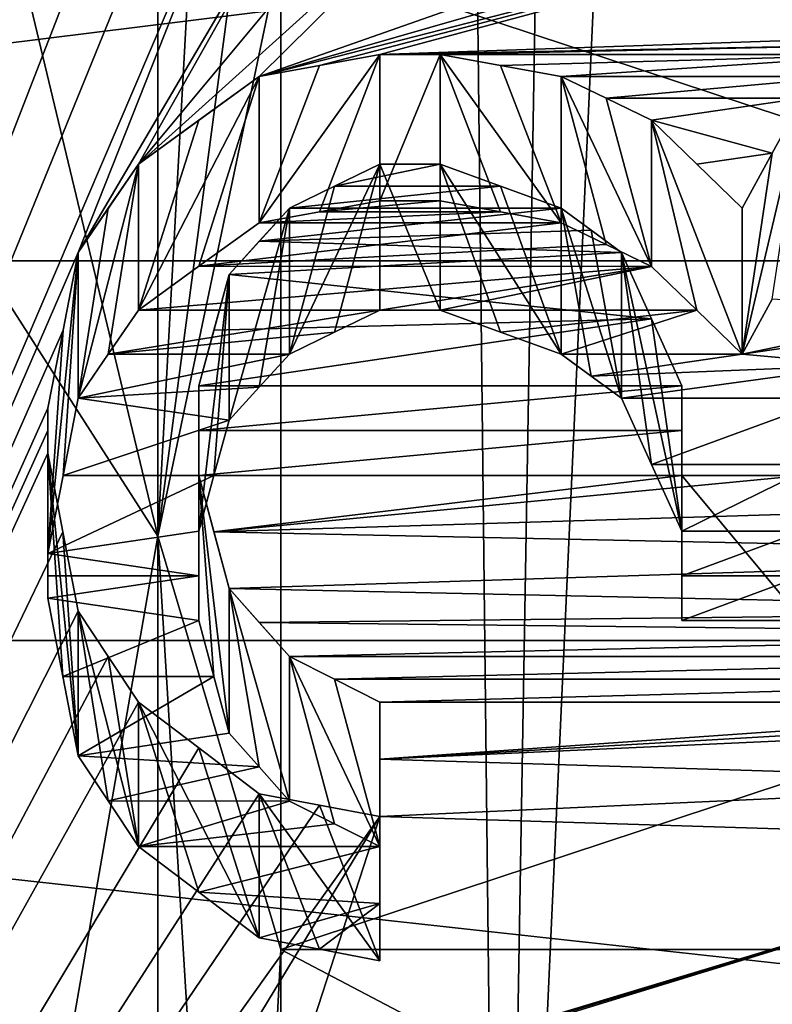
# Model space of a CAD drawing. Header units: millimetres. Extents: x -20 to 172, y -100 to 100.
# Tile 295 of 346: x 117.4 to 120.05, y 30.33 to 33.81. Entities that reach past the tile are written whole.
import ezdxf

# ---------------------------------------------------------------- set-up
doc = ezdxf.new("R2010")
doc.units = ezdxf.units.MM
doc.header["$LTSCALE"] = 37.722908
for name, color, linetype in [('1803', 7, 'CONTINUOUS'), ('1820', 7, 'CONTINUOUS'), ('2406', 7, 'CONTINUOUS'), ('2407', 7, 'CONTINUOUS'), ('3021', 7, 'CONTINUOUS'), ('3038', 7, 'CONTINUOUS'), ('3346', 7, 'CONTINUOUS'), ('3424', 7, 'CONTINUOUS'), ('3425', 7, 'CONTINUOUS'), ('3426', 7, 'CONTINUOUS'), ('3427', 7, 'CONTINUOUS'), ('3428', 7, 'CONTINUOUS'), ('3429', 7, 'CONTINUOUS'), ('3430', 7, 'CONTINUOUS'), ('3431', 7, 'CONTINUOUS'), ('3432', 7, 'CONTINUOUS'), ('3433', 7, 'CONTINUOUS'), ('3434', 7, 'CONTINUOUS'), ('3435', 7, 'CONTINUOUS'), ('3436', 7, 'CONTINUOUS'), ('3437', 7, 'CONTINUOUS'), ('3438', 7, 'CONTINUOUS'), ('3439', 7, 'CONTINUOUS'), ('3440', 7, 'CONTINUOUS'), ('3441', 7, 'CONTINUOUS'), ('3442', 7, 'CONTINUOUS'), ('3443', 7, 'CONTINUOUS'), ('3444', 7, 'CONTINUOUS'), ('3445', 7, 'CONTINUOUS'), ('3446', 7, 'CONTINUOUS'), ('3447', 7, 'CONTINUOUS'), ('3448', 7, 'CONTINUOUS'), ('3449', 7, 'CONTINUOUS'), ('3450', 7, 'CONTINUOUS'), ('3451', 7, 'CONTINUOUS'), ('3624', 7, 'CONTINUOUS'), ('3625', 7, 'CONTINUOUS'), ('3628', 7, 'CONTINUOUS'), ('3629', 7, 'CONTINUOUS'), ('3630', 7, 'CONTINUOUS'), ('3631', 7, 'CONTINUOUS'), ('43', 7, 'CONTINUOUS'), ('48', 7, 'CONTINUOUS'), ('60', 7, 'CONTINUOUS'), ('71', 7, 'CONTINUOUS'), ('85', 7, 'CONTINUOUS'), ('86', 7, 'CONTINUOUS')]:
    doc.layers.add(name, color=color, linetype=linetype)

msp = doc.modelspace()

# ---------------------------------------------------------------- linework, layer by layer
at = {"layer": '1803', "color": 250, "linetype": 'Continuous', "true_color": 0x323232}
for points in [[(153.1595, 21.125, -36.5896), (153.1595, 34.3891, -24.5448), (86.8405, 21.125, -36.5896), (153.1595, 21.125, -36.5896)], [(86.8405, 21.125, -36.5896), (153.1595, 34.3891, -24.5448), (86.8405, 34.3891, -24.5448), (86.8405, 21.125, -36.5896)]]:
    msp.add_3dface(points, dxfattribs=at)
at = {"layer": '1820', "color": 250, "linetype": 'Continuous', "true_color": 0x323232}
for points in [[(113.7701, 24.125, -41.7857), (113.7701, 37.1295, -30.8134), (117.7128, 24.1971, -41.744), (113.7701, 24.125, -41.7857)], [(113.7701, 37.1295, -30.8134), (118.9894, 36.1098, -32.0023), (119.0957, 26.6764, -40.2049), (113.7701, 37.1295, -30.8134)], [(117.5, 25.6247, -40.8832), (113.7701, 37.1295, -30.8134), (117.5, 25.8892, -40.7163), (117.5, 25.6247, -40.8832)], [(113.7701, 37.1295, -30.8134), (117.5, 25.6247, -40.8832), (117.8191, 24.3771, -41.6391), (113.7701, 37.1295, -30.8134)], [(117.5, 25.8892, -40.7163), (113.7701, 37.1295, -30.8134), (117.5, 26.1526, -40.5476), (117.5, 25.8892, -40.7163)], [(117.5, 26.1526, -40.5476), (113.7701, 37.1295, -30.8134), (117.8724, 26.4151, -40.3771), (117.5, 26.1526, -40.5476)], [(117.8724, 26.4151, -40.3771), (113.7701, 37.1295, -30.8134), (118.2447, 26.6764, -40.2049), (117.8724, 26.4151, -40.3771)], [(118.2447, 26.6764, -40.2049), (113.7701, 37.1295, -30.8134), (119.0957, 26.6764, -40.2049), (118.2447, 26.6764, -40.2049)], [(117.7128, 24.1971, -41.744), (113.7701, 37.1295, -30.8134), (117.8191, 24.3771, -41.6391), (117.7128, 24.1971, -41.744)], [(118.9894, 36.1098, -32.0023), (119.2552, 36.0733, -32.0433), (119.0957, 26.6764, -40.2049), (118.9894, 36.1098, -32.0023)], [(119.5213, 36.0369, -32.0844), (119.0957, 26.6764, -40.2049), (119.2552, 36.0733, -32.0433), (119.5213, 36.0369, -32.0844)], [(119.0957, 26.6764, -40.2049), (119.5213, 36.0369, -32.0844), (122.5, 26.1526, -40.5476), (119.0957, 26.6764, -40.2049)], [(120.4787, 36.0369, -32.0844), (126.2299, 24.125, -41.7857), (119.5213, 36.0369, -32.0844), (120.4787, 36.0369, -32.0844)], [(119.5213, 36.0369, -32.0844), (126.2299, 24.125, -41.7857), (122.5, 26.1526, -40.5476), (119.5213, 36.0369, -32.0844)]]:
    msp.add_3dface(points, dxfattribs=at)
at = {"layer": '2406', "color": 250, "linetype": 'Continuous', "true_color": 0x323232}
for points in [[(81.5, 43.165, -19.2183), (158.5, 31.6164, -35.1136), (81.5, 31.6164, -35.1136), (81.5, 43.165, -19.2183)], [(158.5, 43.165, -19.2183), (158.5, 31.6164, -35.1136), (81.5, 43.165, -19.2183), (158.5, 43.165, -19.2183)], [(81.5, 31.6164, -35.1136), (158.5, 14.6011, -44.9374), (81.5, 14.6011, -44.9374), (81.5, 31.6164, -35.1136)], [(158.5, 31.6164, -35.1136), (158.5, 14.6011, -44.9374), (81.5, 31.6164, -35.1136), (158.5, 31.6164, -35.1136)]]:
    msp.add_3dface(points, dxfattribs=at)
at = {"layer": '2407', "color": 250, "linetype": 'Continuous', "true_color": 0x323232}
for points in [[(158.5, 44.9921, -20.0318), (158.5, 32.9547, -36.5999), (81.5, 44.9921, -20.0318), (158.5, 44.9921, -20.0318)], [(81.5, 44.9921, -20.0318), (158.5, 32.9547, -36.5999), (81.5, 32.9547, -36.5999), (81.5, 44.9921, -20.0318)], [(158.5, 32.9547, -36.5999), (158.5, 15.2191, -46.8395), (81.5, 32.9547, -36.5999), (158.5, 32.9547, -36.5999)], [(81.5, 32.9547, -36.5999), (158.5, 15.2191, -46.8395), (81.5, 15.2191, -46.8395), (81.5, 32.9547, -36.5999)]]:
    msp.add_3dface(points, dxfattribs=at)
at = {"layer": '3021', "color": 250, "linetype": 'Continuous', "true_color": 0x323232}
for points in [[(153.1595, 34.3891, 24.5448), (153.1595, 21.125, 36.5896), (86.8405, 34.3891, 24.5448), (153.1595, 34.3891, 24.5448)], [(86.8405, 34.3891, 24.5448), (153.1595, 21.125, 36.5896), (86.8405, 21.125, 36.5896), (86.8405, 34.3891, 24.5448)]]:
    msp.add_3dface(points, dxfattribs=at)
at = {"layer": '3038', "color": 250, "linetype": 'Continuous', "true_color": 0x323232}
for points in [[(113.7701, 37.1295, 30.8134), (113.7701, 24.125, 41.7857), (117.6064, 36.2261, 31.8705), (113.7701, 37.1295, 30.8134)], [(117.6064, 36.2261, 31.8705), (113.7701, 24.125, 41.7857), (117.5532, 36.0443, 32.076), (117.6064, 36.2261, 31.8705)], [(117.5532, 36.0443, 32.076), (113.7701, 24.125, 41.7857), (117.5, 35.8614, 32.2804), (117.5532, 36.0443, 32.076)], [(117.5, 35.8614, 32.2804), (113.7701, 24.125, 41.7857), (117.5, 35.7147, 32.4426), (117.5, 35.8614, 32.2804)], [(117.5, 35.7147, 32.4426), (113.7701, 24.125, 41.7857), (117.5, 35.5672, 32.6042), (117.5, 35.7147, 32.4426)], [(117.5, 35.5672, 32.6042), (113.7701, 24.125, 41.7857), (117.5531, 35.3825, 32.8046), (117.5, 35.5672, 32.6042)], [(117.5531, 35.3825, 32.8046), (113.7701, 24.125, 41.7857), (117.6064, 35.1966, 33.004), (117.5531, 35.3825, 32.8046)], [(117.6064, 35.1966, 33.004), (113.7701, 24.125, 41.7857), (117.7658, 35.0103, 33.2015), (117.6064, 35.1966, 33.004)], [(117.7658, 35.0103, 33.2015), (113.7701, 24.125, 41.7857), (117.9255, 34.8228, 33.3982), (117.7658, 35.0103, 33.2015)], [(117.9255, 34.8228, 33.3982), (113.7701, 24.125, 41.7857), (118.085, 34.7101, 33.5152), (117.9255, 34.8228, 33.3982)], [(118.085, 34.7101, 33.5152), (113.7701, 24.125, 41.7857), (118.2447, 34.597, 33.632), (118.085, 34.7101, 33.5152)], [(113.7701, 24.125, 41.7857), (117.6064, 32.9848, 35.2146), (118.2447, 34.597, 33.632), (113.7701, 24.125, 41.7857)], [(118.2447, 34.597, 33.632), (117.6064, 32.9848, 35.2146), (118.5105, 34.5215, 33.7095), (118.2447, 34.597, 33.632)], [(117.6064, 32.9848, 35.2146), (117.8191, 33.296, 34.9204), (118.5105, 34.5215, 33.7095), (117.6064, 32.9848, 35.2146)], [(118.5105, 34.5215, 33.7095), (117.8191, 33.296, 34.9204), (118.7766, 34.4458, 33.7868), (118.5105, 34.5215, 33.7095)], [(117.8191, 33.296, 34.9204), (118.2447, 33.6054, 34.6229), (119.0957, 34.4458, 33.7868), (117.8191, 33.296, 34.9204)], [(118.7766, 34.4458, 33.7868), (117.8191, 33.296, 34.9204), (119.0957, 34.4458, 33.7868), (118.7766, 34.4458, 33.7868)], [(120.6382, 34.4458, 33.7868), (118.2447, 33.6054, 34.6229), (120.9043, 34.37, 33.8639), (120.6382, 34.4458, 33.7868)], [(118.2447, 33.6054, 34.6229), (120.6382, 34.4458, 33.7868), (119.0957, 34.4458, 33.7868), (118.2447, 33.6054, 34.6229)], [(118.2447, 33.6054, 34.6229), (118.4575, 33.6439, 34.5854), (121.2234, 34.37, 33.8639), (118.2447, 33.6054, 34.6229)], [(120.9043, 34.37, 33.8639), (118.2447, 33.6054, 34.6229), (121.2234, 34.37, 33.8639), (120.9043, 34.37, 33.8639)], [(118.6702, 33.6824, 34.5479), (121.2234, 34.37, 33.8639), (118.4575, 33.6439, 34.5854), (118.6702, 33.6824, 34.5479)], [(118.6702, 33.6824, 34.5479), (120.9043, 33.7593, 34.4728), (121.2234, 34.37, 33.8639), (118.6702, 33.6824, 34.5479)], [(120.6915, 33.7209, 34.5104), (120.9043, 33.7593, 34.4728), (118.6702, 33.6824, 34.5479), (120.6915, 33.7209, 34.5104)], [(118.883, 33.6824, 34.5479), (120.6915, 33.7209, 34.5104), (118.6702, 33.6824, 34.5479), (118.883, 33.6824, 34.5479)], [(120.4787, 33.6824, 34.5479), (120.6915, 33.7209, 34.5104), (118.883, 33.6824, 34.5479), (120.4787, 33.6824, 34.5479)], [(119.0957, 33.6439, 34.5854), (120.4787, 33.6824, 34.5479), (118.883, 33.6824, 34.5479), (119.0957, 33.6439, 34.5854)], [(119.3085, 33.6054, 34.6229), (120.4787, 33.6824, 34.5479), (119.0957, 33.6439, 34.5854), (119.3085, 33.6054, 34.6229)], [(120.3192, 33.6054, 34.6228), (120.4787, 33.6824, 34.5479), (119.3085, 33.6054, 34.6229), (120.3192, 33.6054, 34.6228)], [(118.0321, 33.4511, 34.7719), (118.2447, 33.6054, 34.6229), (117.8191, 33.296, 34.9204), (118.0321, 33.4511, 34.7719)], [(119.468, 33.5282, 34.6975), (120.3192, 33.6054, 34.6228), (119.3085, 33.6054, 34.6229), (119.468, 33.5282, 34.6975)], [(120.1596, 33.5282, 34.6976), (120.3192, 33.6054, 34.6228), (119.468, 33.5282, 34.6975), (120.1596, 33.5282, 34.6976)], [(119.6277, 33.4509, 34.7721), (120.1596, 33.5282, 34.6976), (119.468, 33.5282, 34.6975), (119.6277, 33.4509, 34.7721)], [(120.0533, 33.335, 34.8833), (120.1596, 33.5282, 34.6976), (119.6277, 33.4509, 34.7721), (120.0533, 33.335, 34.8833)], [(119.7871, 33.2962, 34.9203), (120.0533, 33.335, 34.8833), (119.6277, 33.4509, 34.7721), (119.7871, 33.2962, 34.9203)], [(119.9468, 33.1406, 35.0679), (120.0533, 33.335, 34.8833), (119.7871, 33.2962, 34.9203), (119.9468, 33.1406, 35.0679)], [(117.7128, 33.1407, 35.0678), (117.8191, 33.296, 34.9204), (117.6064, 32.9848, 35.2146), (117.7128, 33.1407, 35.0678)], [(118.6702, 33.296, 34.9204), (118.5107, 33.2184, 34.9943), (118.883, 33.296, 34.9204), (118.6702, 33.296, 34.9204)], [(118.883, 33.296, 34.9204), (118.5107, 33.2184, 34.9943), (119.0957, 33.2184, 34.9943), (118.883, 33.296, 34.9204)], [(118.5107, 33.2184, 34.9943), (118.3511, 33.1406, 35.0679), (119.0957, 33.2184, 34.9943), (118.5107, 33.2184, 34.9943)], [(119.0957, 33.2184, 34.9943), (118.3511, 33.1406, 35.0679), (119.3085, 33.1406, 35.0679), (119.0957, 33.2184, 34.9943)], [(118.3511, 33.1406, 35.0679), (118.2447, 33.0238, 35.178), (119.3085, 33.1406, 35.0679), (118.3511, 33.1406, 35.0679)], [(119.3085, 33.1406, 35.0679), (118.2447, 33.0238, 35.178), (119.4148, 33.0628, 35.1413), (119.3085, 33.1406, 35.0679)], [(119.4148, 33.0628, 35.1413), (118.2447, 33.0238, 35.178), (119.5213, 32.9848, 35.2146), (119.4148, 33.0628, 35.1413)], [(118.2447, 33.0238, 35.178), (118.1383, 32.9066, 35.2876), (119.5213, 32.9848, 35.2146), (118.2447, 33.0238, 35.178)], [(117.6064, 32.9848, 35.2146), (113.7701, 24.125, 41.7857), (117.5532, 32.711, 35.469), (117.6064, 32.9848, 35.2146)], [(119.5213, 32.9848, 35.2146), (118.1383, 32.9066, 35.2876), (119.6276, 32.7502, 35.4328), (119.5213, 32.9848, 35.2146)], [(118.1383, 32.9066, 35.2876), (118.0851, 32.7109, 35.4691), (119.6276, 32.7502, 35.4328), (118.1383, 32.9066, 35.2876)], [(118.0851, 32.7109, 35.4691), (118.0319, 32.5142, 35.6495), (119.6276, 32.7502, 35.4328), (118.0851, 32.7109, 35.4691)], [(119.6276, 32.7502, 35.4328), (118.0319, 32.5142, 35.6495), (119.734, 32.5142, 35.6495), (119.6276, 32.7502, 35.4328)], [(117.5532, 32.711, 35.469), (113.7701, 24.125, 41.7857), (117.5, 32.4353, 35.7213), (117.5532, 32.711, 35.469)], [(118.0319, 32.5142, 35.6495), (118.0319, 32.3564, 35.7928), (119.734, 32.5142, 35.6495), (118.0319, 32.5142, 35.6495)], [(119.734, 32.5142, 35.6495), (118.0319, 32.3564, 35.7928), (119.734, 32.3564, 35.7928), (119.734, 32.5142, 35.6495)], [(117.5, 32.4353, 35.7213), (113.7701, 24.125, 41.7857), (117.5, 32.3564, 35.7928), (117.5, 32.4353, 35.7213)], [(117.5, 32.3564, 35.7928), (113.7701, 24.125, 41.7857), (117.5, 32.2773, 35.8642), (117.5, 32.3564, 35.7928)], [(118.0319, 32.3564, 35.7928), (118.0319, 32.1981, 35.9353), (119.734, 32.3564, 35.7928), (118.0319, 32.3564, 35.7928)], [(119.734, 32.3564, 35.7928), (118.0319, 32.1981, 35.9353), (119.734, 32.1981, 35.9353), (119.734, 32.3564, 35.7928)], [(117.5, 32.2773, 35.8642), (113.7701, 24.125, 41.7857), (117.5531, 31.9997, 36.1121), (117.5, 32.2773, 35.8642)], [(118.0319, 32.1981, 35.9353), (118.0851, 31.9996, 36.1121), (119.734, 32.1981, 35.9353), (118.0319, 32.1981, 35.9353)], [(119.734, 32.1981, 35.9353), (118.0851, 31.9996, 36.1121), (120.1596, 32.1981, 35.9353), (119.734, 32.1981, 35.9353)], [(120.1596, 32.1981, 35.9353), (118.0851, 31.9996, 36.1121), (121.9681, 32.1187, 36.0063), (120.1596, 32.1981, 35.9353)], [(121.9681, 32.1187, 36.0063), (118.0851, 31.9996, 36.1121), (121.9149, 31.92, 36.1826), (121.9681, 32.1187, 36.0063)], [(117.5531, 31.9997, 36.1121), (113.7701, 24.125, 41.7857), (117.6064, 31.7203, 36.3578), (117.5531, 31.9997, 36.1121)], [(118.0851, 31.9996, 36.1121), (118.1383, 31.8002, 36.2879), (121.9149, 31.92, 36.1826), (118.0851, 31.9996, 36.1121)], [(121.9149, 31.92, 36.1826), (118.1383, 31.8002, 36.2879), (121.8617, 31.7203, 36.3578), (121.9149, 31.92, 36.1826)], [(118.1383, 31.8002, 36.2879), (118.2446, 31.6803, 36.3926), (121.8617, 31.7203, 36.3578), (118.1383, 31.8002, 36.2879)], [(117.6064, 31.7203, 36.3578), (113.7701, 24.125, 41.7857), (117.7127, 31.5601, 36.4969), (117.6064, 31.7203, 36.3578)], [(121.8617, 31.7203, 36.3578), (118.2446, 31.6803, 36.3926), (121.8085, 31.6402, 36.4274), (121.8617, 31.7203, 36.3578)], [(118.2446, 31.6803, 36.3926), (118.3511, 31.56, 36.4969), (121.8085, 31.6402, 36.4274), (118.2446, 31.6803, 36.3926)], [(121.8085, 31.6402, 36.4274), (118.3511, 31.56, 36.4969), (121.7553, 31.56, 36.4969), (121.8085, 31.6402, 36.4274)], [(117.7127, 31.5601, 36.4969), (113.7701, 24.125, 41.7857), (117.8191, 31.3994, 36.6353), (117.7127, 31.5601, 36.4969)], [(118.3511, 31.56, 36.4969), (118.5106, 31.4798, 36.5662), (121.7553, 31.56, 36.4969), (118.3511, 31.56, 36.4969)], [(121.7553, 31.56, 36.4969), (118.5106, 31.4798, 36.5662), (121.649, 31.4798, 36.5662), (121.7553, 31.56, 36.4969)], [(118.5106, 31.4798, 36.5662), (118.6702, 31.3994, 36.6353), (121.649, 31.4798, 36.5662), (118.5106, 31.4798, 36.5662)], [(121.649, 31.4798, 36.5662), (118.6702, 31.3994, 36.6353), (121.5426, 31.3994, 36.6353), (121.649, 31.4798, 36.5662)], [(117.8191, 31.3994, 36.6353), (113.7701, 24.125, 41.7857), (118.0318, 31.2383, 36.7727), (117.8191, 31.3994, 36.6353)], [(118.6702, 31.3994, 36.6353), (118.6702, 31.1979, 36.807), (121.5426, 31.3994, 36.6353), (118.6702, 31.3994, 36.6353)], [(121.5426, 31.3994, 36.6353), (118.6702, 31.1979, 36.807), (121.4362, 31.3591, 36.6697), (121.5426, 31.3994, 36.6353)], [(121.4362, 31.3591, 36.6697), (118.6702, 31.1979, 36.807), (121.3298, 31.3188, 36.7041), (121.4362, 31.3591, 36.6697)], [(121.3298, 31.3188, 36.7041), (118.6702, 31.1979, 36.807), (121.3298, 31.1171, 36.8753), (121.3298, 31.3188, 36.7041)], [(118.0318, 31.2383, 36.7727), (113.7701, 24.125, 41.7857), (118.2447, 31.0765, 36.9095), (118.0318, 31.2383, 36.7727)], [(118.6702, 31.1979, 36.807), (118.6702, 30.9956, 36.9775), (121.3298, 31.1171, 36.8753), (118.6702, 31.1979, 36.807)], [(121.3298, 31.1171, 36.8753), (118.6702, 30.9956, 36.9775), (121.3298, 30.9144, 37.0454), (121.3298, 31.1171, 36.8753)], [(118.2447, 31.0765, 36.9095), (113.7701, 24.125, 41.7857), (118.4574, 31.0361, 36.9435), (118.2447, 31.0765, 36.9095)], [(118.4574, 31.0361, 36.9435), (113.7701, 24.125, 41.7857), (118.6702, 30.9956, 36.9775), (118.4574, 31.0361, 36.9435)], [(113.7701, 24.125, 41.7857), (117.9255, 29.7666, 37.9739), (118.6702, 30.9956, 36.9775), (113.7701, 24.125, 41.7857)], [(117.9255, 29.7666, 37.9739), (118.3511, 30.0145, 37.7782), (118.6702, 30.9956, 36.9775), (117.9255, 29.7666, 37.9739)], [(118.6702, 30.9956, 36.9775), (118.3511, 30.0145, 37.7782), (121.3298, 30.9144, 37.0454), (118.6702, 30.9956, 36.9775)], [(118.3511, 30.0145, 37.7782), (118.5107, 30.0557, 37.7454), (121.3298, 30.9144, 37.0454), (118.3511, 30.0145, 37.7782)], [(118.6702, 30.0969, 37.7126), (121.3298, 30.9144, 37.0454), (118.5107, 30.0557, 37.7454), (118.6702, 30.0969, 37.7126)], [(118.6702, 30.0969, 37.7126), (120.5851, 30.2613, 37.5808), (121.3298, 30.9144, 37.0454), (118.6702, 30.0969, 37.7126)]]:
    msp.add_3dface(points, dxfattribs=at)
at = {"layer": '3346', "color": 250, "linetype": 'Continuous', "true_color": 0x323232}
for points in [[(119.0957, 33.1278, 33.6914), (118.883, 33.1661, 33.6537), (118.4575, 33.1278, 33.6914), (119.0957, 33.1278, 33.6914)], [(118.883, 33.1661, 33.6537), (118.6702, 33.1661, 33.6537), (118.4575, 33.1278, 33.6914), (118.883, 33.1661, 33.6537)], [(119.3085, 33.0894, 33.7292), (119.0957, 33.1278, 33.6914), (118.2447, 33.0894, 33.7292), (119.3085, 33.0894, 33.7292)], [(119.0957, 33.1278, 33.6914), (118.4575, 33.1278, 33.6914), (118.2447, 33.0894, 33.7292), (119.0957, 33.1278, 33.6914)], [(119.468, 33.0126, 33.8043), (119.3085, 33.0894, 33.7292), (118.0321, 32.9357, 33.8792), (119.468, 33.0126, 33.8043)], [(119.3085, 33.0894, 33.7292), (118.2447, 33.0894, 33.7292), (118.0321, 32.9357, 33.8792), (119.3085, 33.0894, 33.7292)], [(119.6277, 32.9355, 33.8794), (119.468, 33.0126, 33.8043), (118.0321, 32.9357, 33.8792), (119.6277, 32.9355, 33.8794)], [(119.6277, 32.9355, 33.8794), (118.0321, 32.9357, 33.8792), (117.8191, 32.7812, 34.0287), (119.6277, 32.9355, 33.8794)], [(117.8191, 32.7812, 34.0287), (118.6702, 32.7812, 34.0287), (119.6277, 32.9355, 33.8794), (117.8191, 32.7812, 34.0287)], [(118.6702, 32.7812, 34.0287), (118.883, 32.7812, 34.0287), (119.6277, 32.9355, 33.8794), (118.6702, 32.7812, 34.0287)], [(119.7871, 32.7813, 34.0286), (119.6277, 32.9355, 33.8794), (118.883, 32.7812, 34.0287), (119.7871, 32.7813, 34.0286)], [(120.0533, 32.82, 33.9913), (119.9468, 32.6264, 34.1772), (120.6916, 32.7812, 34.0287), (120.0533, 32.82, 33.9913)], [(117.8191, 32.7812, 34.0287), (117.7128, 32.6265, 34.1771), (118.6702, 32.7812, 34.0287), (117.8191, 32.7812, 34.0287)], [(117.7128, 32.6265, 34.1771), (118.5107, 32.7039, 34.1031), (118.6702, 32.7812, 34.0287), (117.7128, 32.6265, 34.1771)], [(119.7871, 32.7813, 34.0286), (118.883, 32.7812, 34.0287), (119.0957, 32.7039, 34.1031), (119.7871, 32.7813, 34.0286)], [(119.7871, 32.7813, 34.0286), (119.0957, 32.7039, 34.1031), (119.3085, 32.6264, 34.1772), (119.7871, 32.7813, 34.0286)], [(119.9468, 32.6264, 34.1772), (119.7871, 32.7813, 34.0286), (119.3085, 32.6264, 34.1772), (119.9468, 32.6264, 34.1772)], [(119.9468, 32.6264, 34.1772), (120.4787, 32.7039, 34.1031), (120.6916, 32.7812, 34.0287), (119.9468, 32.6264, 34.1772)], [(117.7128, 32.6265, 34.1771), (118.3511, 32.6264, 34.1772), (118.5107, 32.7039, 34.1031), (117.7128, 32.6265, 34.1771)], [(119.9468, 32.6264, 34.1772), (120.3724, 32.5877, 34.2141), (120.4787, 32.7039, 34.1031), (119.9468, 32.6264, 34.1772)], [(117.7128, 32.6265, 34.1771), (117.6064, 32.471, 34.3248), (118.3511, 32.6264, 34.1772), (117.7128, 32.6265, 34.1771)], [(117.6064, 32.471, 34.3248), (118.2447, 32.51, 34.2879), (118.3511, 32.6264, 34.1772), (117.6064, 32.471, 34.3248)], [(119.9468, 32.6264, 34.1772), (119.3085, 32.6264, 34.1772), (119.4148, 32.5488, 34.2511), (119.9468, 32.6264, 34.1772)], [(119.9468, 32.6264, 34.1772), (119.4148, 32.5488, 34.2511), (120.3724, 32.5877, 34.2141), (119.9468, 32.6264, 34.1772)], [(119.4148, 32.5488, 34.2511), (119.5213, 32.471, 34.3248), (120.3724, 32.5877, 34.2141), (119.4148, 32.5488, 34.2511)], [(119.5213, 32.471, 34.3248), (120.266, 32.471, 34.3248), (120.3724, 32.5877, 34.2141), (119.5213, 32.471, 34.3248)], [(117.6064, 32.471, 34.3248), (118.1383, 32.3932, 34.3983), (118.2447, 32.51, 34.2879), (117.6064, 32.471, 34.3248)], [(117.6064, 32.471, 34.3248), (117.5532, 32.1983, 34.5808), (118.1383, 32.3932, 34.3983), (117.6064, 32.471, 34.3248)], [(119.5213, 32.471, 34.3248), (119.6276, 32.2373, 34.5444), (120.266, 32.471, 34.3248), (119.5213, 32.471, 34.3248)], [(119.6276, 32.2373, 34.5444), (120.2128, 32.2373, 34.5445), (120.266, 32.471, 34.3248), (119.6276, 32.2373, 34.5444)], [(117.5532, 32.1983, 34.5808), (118.0851, 32.1981, 34.581), (118.1383, 32.3932, 34.3983), (117.5532, 32.1983, 34.5808)], [(119.6276, 32.2373, 34.5444), (119.734, 32.002, 34.7625), (120.2128, 32.2373, 34.5445), (119.6276, 32.2373, 34.5444)], [(119.734, 32.002, 34.7625), (120.1596, 32.002, 34.7625), (120.2128, 32.2373, 34.5445), (119.734, 32.002, 34.7625)], [(117.5532, 32.1983, 34.5808), (117.5, 31.9234, 34.8347), (118.0851, 32.1981, 34.581), (117.5532, 32.1983, 34.5808)], [(117.5, 31.9234, 34.8347), (118.0319, 32.002, 34.7625), (118.0851, 32.1981, 34.581), (117.5, 31.9234, 34.8347)], [(117.5, 31.9234, 34.8347), (118.0319, 31.8448, 34.9066), (118.0319, 32.002, 34.7625), (117.5, 31.9234, 34.8347)], [(119.734, 32.002, 34.7625), (119.734, 31.8448, 34.9066), (120.1596, 32.002, 34.7625), (119.734, 32.002, 34.7625)], [(119.734, 31.8448, 34.9066), (120.1596, 31.8448, 34.9066), (120.1596, 32.002, 34.7625), (119.734, 31.8448, 34.9066)], [(117.5, 31.9234, 34.8347), (117.5, 31.8447, 34.9067), (118.0319, 31.8448, 34.9066), (117.5, 31.9234, 34.8347)], [(117.5, 31.8447, 34.9067), (117.5, 31.7659, 34.9784), (118.0319, 31.8448, 34.9066), (117.5, 31.8447, 34.9067)], [(117.5, 31.7659, 34.9784), (118.0319, 31.6869, 35.05), (118.0319, 31.8448, 34.9066), (117.5, 31.7659, 34.9784)], [(119.734, 31.8448, 34.9066), (119.734, 31.6869, 35.05), (120.1596, 31.8448, 34.9066), (119.734, 31.8448, 34.9066)], [(119.734, 31.6869, 35.05), (120.1596, 31.6869, 35.05), (120.1596, 31.8448, 34.9066), (119.734, 31.6869, 35.05)], [(117.5, 31.7659, 34.9784), (117.5531, 31.4892, 35.2277), (118.0319, 31.6869, 35.05), (117.5, 31.7659, 34.9784)], [(117.5531, 31.4892, 35.2277), (118.0851, 31.4891, 35.2278), (118.0319, 31.6869, 35.05), (117.5531, 31.4892, 35.2277)], [(117.5531, 31.4892, 35.2277), (117.6064, 31.2105, 35.4749), (118.0851, 31.4891, 35.2278), (117.5531, 31.4892, 35.2277)], [(117.6064, 31.2105, 35.4749), (118.1383, 31.2902, 35.4046), (118.0851, 31.4891, 35.2278), (117.6064, 31.2105, 35.4749)], [(117.6064, 31.2105, 35.4749), (118.2446, 31.1707, 35.5099), (118.1383, 31.2902, 35.4046), (117.6064, 31.2105, 35.4749)], [(117.6064, 31.2105, 35.4749), (117.7127, 31.0508, 35.6147), (118.2446, 31.1707, 35.5099), (117.6064, 31.2105, 35.4749)], [(117.7127, 31.0508, 35.6147), (118.3511, 31.0507, 35.6148), (118.2446, 31.1707, 35.5099), (117.7127, 31.0508, 35.6147)], [(117.7127, 31.0508, 35.6147), (117.8191, 30.8905, 35.7539), (118.3511, 31.0507, 35.6148), (117.7127, 31.0508, 35.6147)], [(117.8191, 30.8905, 35.7539), (118.5106, 30.9707, 35.6844), (118.3511, 31.0507, 35.6148), (117.8191, 30.8905, 35.7539)], [(117.8191, 30.8905, 35.7539), (118.6702, 30.8905, 35.7539), (118.5106, 30.9707, 35.6844), (117.8191, 30.8905, 35.7539)], [(117.8191, 30.8905, 35.7539), (118.0318, 30.7298, 35.892), (118.6702, 30.8905, 35.7539), (117.8191, 30.8905, 35.7539)], [(118.0318, 30.7298, 35.892), (118.6702, 30.6896, 35.9265), (118.6702, 30.8905, 35.7539), (118.0318, 30.7298, 35.892)], [(118.0318, 30.7298, 35.892), (118.2447, 30.5685, 36.0296), (118.6702, 30.6896, 35.9265), (118.0318, 30.7298, 35.892)], [(118.2447, 30.5685, 36.0296), (118.4574, 30.5281, 36.0638), (118.6702, 30.6896, 35.9265), (118.2447, 30.5685, 36.0296)], [(118.4574, 30.5281, 36.0638), (118.6702, 30.4877, 36.0979), (118.6702, 30.6896, 35.9265), (118.4574, 30.5281, 36.0638)]]:
    msp.add_3dface(points, dxfattribs=at)
at = {"layer": '3424', "color": 250, "linetype": 'Continuous', "true_color": 0x323232}
for points in [[(120.1596, 33.5282, 34.6976), (120.0533, 33.335, 34.8833), (119.9468, 32.6264, 34.1772), (120.1596, 33.5282, 34.6976)], [(120.0533, 32.82, 33.9913), (120.1596, 33.5282, 34.6976), (119.9468, 32.6264, 34.1772), (120.0533, 32.82, 33.9913)], [(120.0533, 33.335, 34.8833), (119.9468, 33.1406, 35.0679), (119.9468, 32.6264, 34.1772), (120.0533, 33.335, 34.8833)]]:
    msp.add_3dface(points, dxfattribs=at)
at = {"layer": '3425', "color": 250, "linetype": 'Continuous', "true_color": 0x323232}
for points in [[(119.9468, 33.1406, 35.0679), (119.7871, 33.2962, 34.9203), (119.6277, 33.4509, 34.7721), (119.9468, 33.1406, 35.0679)], [(119.9468, 33.1406, 35.0679), (119.6277, 33.4509, 34.7721), (119.9468, 32.6264, 34.1772), (119.9468, 33.1406, 35.0679)], [(119.9468, 32.6264, 34.1772), (119.6277, 33.4509, 34.7721), (119.7871, 32.7813, 34.0286), (119.9468, 32.6264, 34.1772)], [(119.7871, 32.7813, 34.0286), (119.6277, 33.4509, 34.7721), (119.6277, 32.9355, 33.8794), (119.7871, 32.7813, 34.0286)]]:
    msp.add_3dface(points, dxfattribs=at)
at = {"layer": '3426', "color": 250, "linetype": 'Continuous', "true_color": 0x323232}
for points in [[(119.3085, 33.6054, 34.6229), (119.6277, 32.9355, 33.8794), (119.468, 33.5282, 34.6975), (119.3085, 33.6054, 34.6229)], [(119.6277, 32.9355, 33.8794), (119.3085, 33.6054, 34.6229), (119.468, 33.0126, 33.8043), (119.6277, 32.9355, 33.8794)], [(119.468, 33.0126, 33.8043), (119.3085, 33.6054, 34.6229), (119.3085, 33.0894, 33.7292), (119.468, 33.0126, 33.8043)], [(119.6277, 33.4509, 34.7721), (119.468, 33.5282, 34.6975), (119.6277, 32.9355, 33.8794), (119.6277, 33.4509, 34.7721)]]:
    msp.add_3dface(points, dxfattribs=at)
at = {"layer": '3427', "color": 250, "linetype": 'Continuous', "true_color": 0x323232}
for points in [[(118.883, 33.6824, 34.5479), (119.3085, 33.0894, 33.7292), (119.0957, 33.6439, 34.5854), (118.883, 33.6824, 34.5479)], [(119.3085, 33.0894, 33.7292), (118.883, 33.6824, 34.5479), (119.0957, 33.1278, 33.6914), (119.3085, 33.0894, 33.7292)], [(119.0957, 33.1278, 33.6914), (118.883, 33.6824, 34.5479), (118.883, 33.1661, 33.6537), (119.0957, 33.1278, 33.6914)], [(119.3085, 33.6054, 34.6229), (119.0957, 33.6439, 34.5854), (119.3085, 33.0894, 33.7292), (119.3085, 33.6054, 34.6229)]]:
    msp.add_3dface(points, dxfattribs=at)
at = {"layer": '3428', "color": 250, "linetype": 'Continuous', "true_color": 0x323232}
for points in [[(118.883, 33.6824, 34.5479), (118.6702, 33.6824, 34.5479), (118.6702, 33.1661, 33.6537), (118.883, 33.6824, 34.5479)], [(118.883, 33.1661, 33.6537), (118.883, 33.6824, 34.5479), (118.6702, 33.1661, 33.6537), (118.883, 33.1661, 33.6537)]]:
    msp.add_3dface(points, dxfattribs=at)
at = {"layer": '3429', "color": 250, "linetype": 'Continuous', "true_color": 0x323232}
for points in [[(118.6702, 33.6824, 34.5479), (118.4575, 33.6439, 34.5854), (118.2447, 33.0894, 33.7292), (118.6702, 33.6824, 34.5479)], [(118.4575, 33.1278, 33.6914), (118.6702, 33.6824, 34.5479), (118.2447, 33.0894, 33.7292), (118.4575, 33.1278, 33.6914)], [(118.6702, 33.1661, 33.6537), (118.6702, 33.6824, 34.5479), (118.4575, 33.1278, 33.6914), (118.6702, 33.1661, 33.6537)], [(118.4575, 33.6439, 34.5854), (118.2447, 33.6054, 34.6229), (118.2447, 33.0894, 33.7292), (118.4575, 33.6439, 34.5854)]]:
    msp.add_3dface(points, dxfattribs=at)
at = {"layer": '3430', "color": 250, "linetype": 'Continuous', "true_color": 0x323232}
for points in [[(118.2447, 33.6054, 34.6229), (118.0321, 33.4511, 34.7719), (117.8191, 32.7812, 34.0287), (118.2447, 33.6054, 34.6229)], [(118.0321, 32.9357, 33.8792), (118.2447, 33.6054, 34.6229), (117.8191, 32.7812, 34.0287), (118.0321, 32.9357, 33.8792)], [(118.2447, 33.0894, 33.7292), (118.2447, 33.6054, 34.6229), (118.0321, 32.9357, 33.8792), (118.2447, 33.0894, 33.7292)], [(118.0321, 33.4511, 34.7719), (117.8191, 33.296, 34.9204), (117.8191, 32.7812, 34.0287), (118.0321, 33.4511, 34.7719)]]:
    msp.add_3dface(points, dxfattribs=at)
at = {"layer": '3431', "color": 250, "linetype": 'Continuous', "true_color": 0x323232}
for points in [[(117.8191, 33.296, 34.9204), (117.7128, 33.1407, 35.0678), (117.6064, 32.471, 34.3248), (117.8191, 33.296, 34.9204)], [(117.7128, 32.6265, 34.1771), (117.8191, 33.296, 34.9204), (117.6064, 32.471, 34.3248), (117.7128, 32.6265, 34.1771)], [(117.8191, 32.7812, 34.0287), (117.8191, 33.296, 34.9204), (117.7128, 32.6265, 34.1771), (117.8191, 32.7812, 34.0287)], [(117.7128, 33.1407, 35.0678), (117.6064, 32.9848, 35.2146), (117.6064, 32.471, 34.3248), (117.7128, 33.1407, 35.0678)]]:
    msp.add_3dface(points, dxfattribs=at)
at = {"layer": '3432', "color": 250, "linetype": 'Continuous', "true_color": 0x323232}
for points in [[(117.6064, 32.9848, 35.2146), (117.5532, 32.711, 35.469), (117.5, 31.9234, 34.8347), (117.6064, 32.9848, 35.2146)], [(117.5532, 32.1983, 34.5808), (117.6064, 32.9848, 35.2146), (117.5, 31.9234, 34.8347), (117.5532, 32.1983, 34.5808)], [(117.6064, 32.471, 34.3248), (117.6064, 32.9848, 35.2146), (117.5532, 32.1983, 34.5808), (117.6064, 32.471, 34.3248)], [(117.5532, 32.711, 35.469), (117.5, 32.4353, 35.7213), (117.5, 31.9234, 34.8347), (117.5532, 32.711, 35.469)]]:
    msp.add_3dface(points, dxfattribs=at)
at = {"layer": '3433', "color": 250, "linetype": 'Continuous', "true_color": 0x323232}
for points in [[(117.5, 32.4353, 35.7213), (117.5, 32.3564, 35.7928), (117.5, 31.7659, 34.9784), (117.5, 32.4353, 35.7213)], [(117.5, 31.9234, 34.8347), (117.5, 32.4353, 35.7213), (117.5, 31.8447, 34.9067), (117.5, 31.9234, 34.8347)], [(117.5, 31.8447, 34.9067), (117.5, 32.4353, 35.7213), (117.5, 31.7659, 34.9784), (117.5, 31.8447, 34.9067)], [(117.5, 32.3564, 35.7928), (117.5, 32.2773, 35.8642), (117.5, 31.7659, 34.9784), (117.5, 32.3564, 35.7928)]]:
    msp.add_3dface(points, dxfattribs=at)
at = {"layer": '3434', "color": 250, "linetype": 'Continuous', "true_color": 0x323232}
for points in [[(117.5, 32.2773, 35.8642), (117.5531, 31.9997, 36.1121), (117.6064, 31.2105, 35.4749), (117.5, 32.2773, 35.8642)], [(117.5, 31.7659, 34.9784), (117.5, 32.2773, 35.8642), (117.5531, 31.4892, 35.2277), (117.5, 31.7659, 34.9784)], [(117.5531, 31.4892, 35.2277), (117.5, 32.2773, 35.8642), (117.6064, 31.2105, 35.4749), (117.5531, 31.4892, 35.2277)], [(117.5531, 31.9997, 36.1121), (117.6064, 31.7203, 36.3578), (117.6064, 31.2105, 35.4749), (117.5531, 31.9997, 36.1121)]]:
    msp.add_3dface(points, dxfattribs=at)
at = {"layer": '3435', "color": 250, "linetype": 'Continuous', "true_color": 0x323232}
for points in [[(117.6064, 31.7203, 36.3578), (117.7127, 31.5601, 36.4969), (117.8191, 30.8905, 35.7539), (117.6064, 31.7203, 36.3578)], [(117.6064, 31.2105, 35.4749), (117.6064, 31.7203, 36.3578), (117.7127, 31.0508, 35.6147), (117.6064, 31.2105, 35.4749)], [(117.7127, 31.0508, 35.6147), (117.6064, 31.7203, 36.3578), (117.8191, 30.8905, 35.7539), (117.7127, 31.0508, 35.6147)], [(117.7127, 31.5601, 36.4969), (117.8191, 31.3994, 36.6353), (117.8191, 30.8905, 35.7539), (117.7127, 31.5601, 36.4969)]]:
    msp.add_3dface(points, dxfattribs=at)
at = {"layer": '3436', "color": 250, "linetype": 'Continuous', "true_color": 0x323232}
for points in [[(117.8191, 31.3994, 36.6353), (118.0318, 31.2383, 36.7727), (118.2447, 30.5685, 36.0296), (117.8191, 31.3994, 36.6353)], [(117.8191, 30.8905, 35.7539), (117.8191, 31.3994, 36.6353), (118.0318, 30.7298, 35.892), (117.8191, 30.8905, 35.7539)], [(118.0318, 30.7298, 35.892), (117.8191, 31.3994, 36.6353), (118.2447, 30.5685, 36.0296), (118.0318, 30.7298, 35.892)], [(118.0318, 31.2383, 36.7727), (118.2447, 31.0765, 36.9095), (118.2447, 30.5685, 36.0296), (118.0318, 31.2383, 36.7727)]]:
    msp.add_3dface(points, dxfattribs=at)
at = {"layer": '3437', "color": 250, "linetype": 'Continuous', "true_color": 0x323232}
for points in [[(118.2447, 31.0765, 36.9095), (118.4574, 31.0361, 36.9435), (118.6702, 30.4877, 36.0979), (118.2447, 31.0765, 36.9095)], [(118.2447, 30.5685, 36.0296), (118.2447, 31.0765, 36.9095), (118.4574, 30.5281, 36.0638), (118.2447, 30.5685, 36.0296)], [(118.4574, 30.5281, 36.0638), (118.2447, 31.0765, 36.9095), (118.6702, 30.4877, 36.0979), (118.4574, 30.5281, 36.0638)], [(118.4574, 31.0361, 36.9435), (118.6702, 30.9956, 36.9775), (118.6702, 30.4877, 36.0979), (118.4574, 31.0361, 36.9435)]]:
    msp.add_3dface(points, dxfattribs=at)
at = {"layer": '3438', "color": 250, "linetype": 'Continuous', "true_color": 0x323232}
for points in [[(118.6702, 30.9956, 36.9775), (118.6702, 31.1979, 36.807), (118.6702, 31.3994, 36.6353), (118.6702, 30.9956, 36.9775)], [(118.6702, 30.9956, 36.9775), (118.6702, 31.3994, 36.6353), (118.6702, 30.4877, 36.0979), (118.6702, 30.9956, 36.9775)], [(118.6702, 30.4877, 36.0979), (118.6702, 31.3994, 36.6353), (118.6702, 30.6896, 35.9265), (118.6702, 30.4877, 36.0979)], [(118.6702, 30.6896, 35.9265), (118.6702, 31.3994, 36.6353), (118.6702, 30.8905, 35.7539), (118.6702, 30.6896, 35.9265)]]:
    msp.add_3dface(points, dxfattribs=at)
at = {"layer": '3439', "color": 250, "linetype": 'Continuous', "true_color": 0x323232}
for points in [[(118.3511, 31.56, 36.4969), (118.6702, 30.8905, 35.7539), (118.5106, 31.4798, 36.5662), (118.3511, 31.56, 36.4969)], [(118.6702, 30.8905, 35.7539), (118.3511, 31.56, 36.4969), (118.5106, 30.9707, 35.6844), (118.6702, 30.8905, 35.7539)], [(118.5106, 30.9707, 35.6844), (118.3511, 31.56, 36.4969), (118.3511, 31.0507, 35.6148), (118.5106, 30.9707, 35.6844)], [(118.6702, 31.3994, 36.6353), (118.5106, 31.4798, 36.5662), (118.6702, 30.8905, 35.7539), (118.6702, 31.3994, 36.6353)]]:
    msp.add_3dface(points, dxfattribs=at)
at = {"layer": '3440', "color": 250, "linetype": 'Continuous', "true_color": 0x323232}
for points in [[(118.3511, 31.56, 36.4969), (118.2446, 31.6803, 36.3926), (118.1383, 31.8002, 36.2879), (118.3511, 31.56, 36.4969)], [(118.3511, 31.56, 36.4969), (118.1383, 31.8002, 36.2879), (118.3511, 31.0507, 35.6148), (118.3511, 31.56, 36.4969)], [(118.3511, 31.0507, 35.6148), (118.1383, 31.8002, 36.2879), (118.2446, 31.1707, 35.5099), (118.3511, 31.0507, 35.6148)], [(118.2446, 31.1707, 35.5099), (118.1383, 31.8002, 36.2879), (118.1383, 31.2902, 35.4046), (118.2446, 31.1707, 35.5099)]]:
    msp.add_3dface(points, dxfattribs=at)
at = {"layer": '3441', "color": 250, "linetype": 'Continuous', "true_color": 0x323232}
for points in [[(118.1383, 31.8002, 36.2879), (118.0851, 31.9996, 36.1121), (118.0319, 32.1981, 35.9353), (118.1383, 31.8002, 36.2879)], [(118.1383, 31.8002, 36.2879), (118.0319, 32.1981, 35.9353), (118.1383, 31.2902, 35.4046), (118.1383, 31.8002, 36.2879)], [(118.1383, 31.2902, 35.4046), (118.0319, 32.1981, 35.9353), (118.0851, 31.4891, 35.2278), (118.1383, 31.2902, 35.4046)], [(118.0851, 31.4891, 35.2278), (118.0319, 32.1981, 35.9353), (118.0319, 31.6869, 35.05), (118.0851, 31.4891, 35.2278)]]:
    msp.add_3dface(points, dxfattribs=at)
at = {"layer": '3442', "color": 250, "linetype": 'Continuous', "true_color": 0x323232}
for points in [[(118.0319, 32.1981, 35.9353), (118.0319, 32.3564, 35.7928), (118.0319, 32.5142, 35.6495), (118.0319, 32.1981, 35.9353)], [(118.0319, 32.1981, 35.9353), (118.0319, 32.5142, 35.6495), (118.0319, 31.6869, 35.05), (118.0319, 32.1981, 35.9353)], [(118.0319, 31.6869, 35.05), (118.0319, 32.5142, 35.6495), (118.0319, 31.8448, 34.9066), (118.0319, 31.6869, 35.05)], [(118.0319, 31.8448, 34.9066), (118.0319, 32.5142, 35.6495), (118.0319, 32.002, 34.7625), (118.0319, 31.8448, 34.9066)]]:
    msp.add_3dface(points, dxfattribs=at)
at = {"layer": '3443', "color": 250, "linetype": 'Continuous', "true_color": 0x323232}
for points in [[(118.0319, 32.5142, 35.6495), (118.0851, 32.7109, 35.4691), (118.1383, 32.9066, 35.2876), (118.0319, 32.5142, 35.6495)], [(118.0319, 32.5142, 35.6495), (118.1383, 32.9066, 35.2876), (118.0319, 32.002, 34.7625), (118.0319, 32.5142, 35.6495)], [(118.0319, 32.002, 34.7625), (118.1383, 32.9066, 35.2876), (118.0851, 32.1981, 34.581), (118.0319, 32.002, 34.7625)], [(118.0851, 32.1981, 34.581), (118.1383, 32.9066, 35.2876), (118.1383, 32.3932, 34.3983), (118.0851, 32.1981, 34.581)]]:
    msp.add_3dface(points, dxfattribs=at)
at = {"layer": '3444', "color": 250, "linetype": 'Continuous', "true_color": 0x323232}
for points in [[(118.1383, 32.9066, 35.2876), (118.2447, 33.0238, 35.178), (118.3511, 33.1406, 35.0679), (118.1383, 32.9066, 35.2876)], [(118.1383, 32.9066, 35.2876), (118.3511, 33.1406, 35.0679), (118.1383, 32.3932, 34.3983), (118.1383, 32.9066, 35.2876)], [(118.1383, 32.3932, 34.3983), (118.3511, 33.1406, 35.0679), (118.2447, 32.51, 34.2879), (118.1383, 32.3932, 34.3983)], [(118.2447, 32.51, 34.2879), (118.3511, 33.1406, 35.0679), (118.3511, 32.6264, 34.1772), (118.2447, 32.51, 34.2879)]]:
    msp.add_3dface(points, dxfattribs=at)
at = {"layer": '3445', "color": 250, "linetype": 'Continuous', "true_color": 0x323232}
for points in [[(118.6702, 33.296, 34.9204), (118.3511, 32.6264, 34.1772), (118.5107, 33.2184, 34.9943), (118.6702, 33.296, 34.9204)], [(118.3511, 32.6264, 34.1772), (118.6702, 33.296, 34.9204), (118.5107, 32.7039, 34.1031), (118.3511, 32.6264, 34.1772)], [(118.5107, 32.7039, 34.1031), (118.6702, 33.296, 34.9204), (118.6702, 32.7812, 34.0287), (118.5107, 32.7039, 34.1031)], [(118.3511, 33.1406, 35.0679), (118.5107, 33.2184, 34.9943), (118.3511, 32.6264, 34.1772), (118.3511, 33.1406, 35.0679)]]:
    msp.add_3dface(points, dxfattribs=at)
at = {"layer": '3446', "color": 250, "linetype": 'Continuous', "true_color": 0x323232}
for points in [[(118.6702, 33.296, 34.9204), (118.883, 33.296, 34.9204), (118.883, 32.7812, 34.0287), (118.6702, 33.296, 34.9204)], [(118.6702, 32.7812, 34.0287), (118.6702, 33.296, 34.9204), (118.883, 32.7812, 34.0287), (118.6702, 32.7812, 34.0287)]]:
    msp.add_3dface(points, dxfattribs=at)
at = {"layer": '3447', "color": 250, "linetype": 'Continuous', "true_color": 0x323232}
for points in [[(118.883, 33.296, 34.9204), (119.0957, 33.2184, 34.9943), (119.3085, 32.6264, 34.1772), (118.883, 33.296, 34.9204)], [(118.883, 32.7812, 34.0287), (118.883, 33.296, 34.9204), (119.0957, 32.7039, 34.1031), (118.883, 32.7812, 34.0287)], [(119.0957, 32.7039, 34.1031), (118.883, 33.296, 34.9204), (119.3085, 32.6264, 34.1772), (119.0957, 32.7039, 34.1031)], [(119.0957, 33.2184, 34.9943), (119.3085, 33.1406, 35.0679), (119.3085, 32.6264, 34.1772), (119.0957, 33.2184, 34.9943)]]:
    msp.add_3dface(points, dxfattribs=at)
at = {"layer": '3448', "color": 250, "linetype": 'Continuous', "true_color": 0x323232}
for points in [[(119.3085, 33.1406, 35.0679), (119.4148, 33.0628, 35.1413), (119.5213, 32.471, 34.3248), (119.3085, 33.1406, 35.0679)], [(119.3085, 32.6264, 34.1772), (119.3085, 33.1406, 35.0679), (119.4148, 32.5488, 34.2511), (119.3085, 32.6264, 34.1772)], [(119.4148, 32.5488, 34.2511), (119.3085, 33.1406, 35.0679), (119.5213, 32.471, 34.3248), (119.4148, 32.5488, 34.2511)], [(119.4148, 33.0628, 35.1413), (119.5213, 32.9848, 35.2146), (119.5213, 32.471, 34.3248), (119.4148, 33.0628, 35.1413)]]:
    msp.add_3dface(points, dxfattribs=at)
at = {"layer": '3449', "color": 250, "linetype": 'Continuous', "true_color": 0x323232}
for points in [[(119.5213, 32.9848, 35.2146), (119.6276, 32.7502, 35.4328), (119.734, 32.002, 34.7625), (119.5213, 32.9848, 35.2146)], [(119.5213, 32.471, 34.3248), (119.5213, 32.9848, 35.2146), (119.6276, 32.2373, 34.5444), (119.5213, 32.471, 34.3248)], [(119.6276, 32.2373, 34.5444), (119.5213, 32.9848, 35.2146), (119.734, 32.002, 34.7625), (119.6276, 32.2373, 34.5444)], [(119.6276, 32.7502, 35.4328), (119.734, 32.5142, 35.6495), (119.734, 32.002, 34.7625), (119.6276, 32.7502, 35.4328)]]:
    msp.add_3dface(points, dxfattribs=at)
at = {"layer": '3450', "color": 250, "linetype": 'Continuous', "true_color": 0x323232}
for points in [[(119.734, 32.5142, 35.6495), (119.734, 32.3564, 35.7928), (119.734, 31.6869, 35.05), (119.734, 32.5142, 35.6495)], [(119.734, 32.002, 34.7625), (119.734, 32.5142, 35.6495), (119.734, 31.8448, 34.9066), (119.734, 32.002, 34.7625)], [(119.734, 31.8448, 34.9066), (119.734, 32.5142, 35.6495), (119.734, 31.6869, 35.05), (119.734, 31.8448, 34.9066)], [(119.734, 32.3564, 35.7928), (119.734, 32.1981, 35.9353), (119.734, 31.6869, 35.05), (119.734, 32.3564, 35.7928)]]:
    msp.add_3dface(points, dxfattribs=at)
at = {"layer": '3451', "color": 250, "linetype": 'Continuous', "true_color": 0x323232}
for points in [[(119.734, 32.1981, 35.9353), (120.1596, 32.1981, 35.9353), (120.1596, 31.6869, 35.05), (119.734, 32.1981, 35.9353)], [(119.734, 31.6869, 35.05), (119.734, 32.1981, 35.9353), (120.1596, 31.6869, 35.05), (119.734, 31.6869, 35.05)]]:
    msp.add_3dface(points, dxfattribs=at)
at = {"layer": '3624', "color": 250, "linetype": 'Continuous', "true_color": 0x323232}
for points in [[(81.5, 31.6164, 35.1136), (158.5, 43.165, 19.2183), (81.5, 43.165, 19.2183), (81.5, 31.6164, 35.1136)], [(158.5, 31.6164, 35.1136), (158.5, 43.165, 19.2183), (81.5, 31.6164, 35.1136), (158.5, 31.6164, 35.1136)], [(81.5, 14.6011, 44.9374), (158.5, 31.6164, 35.1136), (81.5, 31.6164, 35.1136), (81.5, 14.6011, 44.9374)], [(158.5, 14.6011, 44.9374), (158.5, 31.6164, 35.1136), (81.5, 14.6011, 44.9374), (158.5, 14.6011, 44.9374)]]:
    msp.add_3dface(points, dxfattribs=at)
at = {"layer": '3625', "color": 250, "linetype": 'Continuous', "true_color": 0x323232}
for points in [[(158.5, 32.9547, 36.5999), (158.5, 44.9921, 20.0318), (81.5, 32.9547, 36.5999), (158.5, 32.9547, 36.5999)], [(81.5, 32.9547, 36.5999), (158.5, 44.9921, 20.0318), (81.5, 44.9921, 20.0318), (81.5, 32.9547, 36.5999)], [(158.5, 15.2191, 46.8395), (158.5, 32.9547, 36.5999), (81.5, 15.2191, 46.8395), (158.5, 15.2191, 46.8395)], [(81.5, 15.2191, 46.8395), (158.5, 32.9547, 36.5999), (81.5, 32.9547, 36.5999), (81.5, 15.2191, 46.8395)]]:
    msp.add_3dface(points, dxfattribs=at)
at = {"layer": '3628', "color": 150, "linetype": 'Continuous', "true_color": 0x378cff}
for points in [[(72, 28.0584, -35.181), (72, 40.5443, -19.523), (172, 28.0584, -35.181), (72, 28.0584, -35.181)], [(72, 40.5443, -19.523), (172, 40.5443, -19.523), (172, 28.0584, -35.181), (72, 40.5443, -19.523)]]:
    msp.add_3dface(points, dxfattribs=at)
at = {"layer": '3629', "color": 150, "linetype": 'Continuous', "true_color": 0x378cff}
for points in [[(72, 40.5443, 19.523), (72, 28.0584, 35.181), (172, 40.5443, 19.523), (72, 40.5443, 19.523)], [(72, 28.0584, 35.181), (172, 28.0584, 35.181), (172, 40.5443, 19.523), (72, 28.0584, 35.181)]]:
    msp.add_3dface(points, dxfattribs=at)
at = {"layer": '3630', "color": 150, "linetype": 'Continuous', "true_color": 0x378cff}
for points in [[(72, 24.7574, 31.0421), (72, 35.7744, 17.2262), (172, 24.7574, 31.0421), (72, 24.7574, 31.0421)], [(72, 35.7744, 17.2262), (172, 35.7744, 17.2262), (172, 24.7574, 31.0421), (72, 35.7744, 17.2262)]]:
    msp.add_3dface(points, dxfattribs=at)
at = {"layer": '3631', "color": 150, "linetype": 'Continuous', "true_color": 0x378cff}
for points in [[(72, 35.7744, -17.2262), (72, 24.7574, -31.0421), (172, 35.7744, -17.2262), (72, 35.7744, -17.2262)], [(72, 24.7574, -31.0421), (172, 24.7574, -31.0421), (172, 35.7744, -17.2262), (72, 24.7574, -31.0421)]]:
    msp.add_3dface(points, dxfattribs=at)
at = {"layer": '43', "color": 250, "linetype": 'Continuous', "true_color": 0x323232}
for points in [[(118.3207, 34.0489, 9.1234), (118.3207, 30.5274, 17.625), (128.9793, 34.0489, 9.1234), (118.3207, 34.0489, 9.1234)], [(128.9793, 34.0489, 9.1234), (118.3207, 30.5274, 17.625), (128.9793, 30.5274, 17.625), (128.9793, 34.0489, 9.1234)], [(118.3207, 30.5274, 17.625), (118.3207, 24.9255, 24.9255), (128.9793, 30.5274, 17.625), (118.3207, 30.5274, 17.625)], [(128.9793, 30.5274, 17.625), (118.3207, 24.9255, 24.9255), (128.9793, 24.9255, 24.9255), (128.9793, 30.5274, 17.625)]]:
    msp.add_3dface(points, dxfattribs=at)
at = {"layer": '48', "color": 250, "linetype": 'Continuous', "true_color": 0x323232}
for points in [[(118.3207, 30.5274, -17.625), (118.3207, 34.0489, -9.1234), (128.9793, 30.5274, -17.625), (118.3207, 30.5274, -17.625)], [(128.9793, 30.5274, -17.625), (118.3207, 34.0489, -9.1234), (128.9793, 34.0489, -9.1234), (128.9793, 30.5274, -17.625)], [(118.3207, 24.9255, -24.9255), (118.3207, 30.5274, -17.625), (128.9793, 24.9255, -24.9255), (118.3207, 24.9255, -24.9255)], [(128.9793, 24.9255, -24.9255), (118.3207, 30.5274, -17.625), (128.9793, 30.5274, -17.625), (128.9793, 24.9255, -24.9255)]]:
    msp.add_3dface(points, dxfattribs=at)
at = {"layer": '60', "color": 250, "linetype": 'Continuous', "true_color": 0x323232}
for points in [[(117.8877, 31.9844, 15.4029), (117.8877, 35.5), (116.4443, 34.2368, 16.4876), (117.8877, 31.9844, 15.4029)], [(116.4443, 23.6926, 29.7096), (117.8877, 31.9844, 15.4029), (116.4443, 34.2368, 16.4876), (116.4443, 23.6926, 29.7096)], [(117.8877, 22.1339, 27.755), (117.8877, 31.9844, 15.4029), (116.4443, 23.6926, 29.7096), (117.8877, 22.1339, 27.755)]]:
    msp.add_3dface(points, dxfattribs=at)
at = {"layer": '71', "color": 250, "linetype": 'Continuous', "true_color": 0x323232}
for points in [[(116.4443, 38), (117.8877, 35.5), (117.8877, 31.9844, -15.4029), (116.4443, 38)], [(116.4443, 38), (117.8877, 31.9844, -15.4029), (116.4443, 34.2368, -16.4876), (116.4443, 38)], [(117.8877, 31.9844, -15.4029), (117.8877, 22.1339, -27.755), (116.4443, 34.2368, -16.4876), (117.8877, 31.9844, -15.4029)], [(116.4443, 34.2368, -16.4876), (117.8877, 22.1339, -27.755), (116.4443, 23.6926, -29.7096), (116.4443, 34.2368, -16.4876)]]:
    msp.add_3dface(points, dxfattribs=at)
at = {"layer": '85', "color": 250, "linetype": 'Continuous', "true_color": 0x323232}
for points in [[(117.8877, 31.9844, -15.4029), (117.8877, 35.5), (118.3207, 34.0489, -9.1234), (117.8877, 31.9844, -15.4029)], [(117.8877, 31.9844, -15.4029), (118.3207, 34.0489, -9.1234), (118.3207, 30.5274, -17.625), (117.8877, 31.9844, -15.4029)], [(117.8877, 22.1339, -27.755), (117.8877, 31.9844, -15.4029), (118.3207, 24.9255, -24.9255), (117.8877, 22.1339, -27.755)], [(117.8877, 31.9844, -15.4029), (118.3207, 30.5274, -17.625), (118.3207, 24.9255, -24.9255), (117.8877, 31.9844, -15.4029)]]:
    msp.add_3dface(points, dxfattribs=at)
at = {"layer": '86', "color": 250, "linetype": 'Continuous', "true_color": 0x323232}
for points in [[(117.8877, 35.5), (117.8877, 31.9844, 15.4029), (118.0707, 35.317), (117.8877, 35.5)], [(117.8877, 31.9844, 15.4029), (118.3207, 35.25), (118.0707, 35.317), (117.8877, 31.9844, 15.4029)], [(117.8877, 31.9844, 15.4029), (118.3207, 34.0489, 9.1234), (118.3207, 35.25), (117.8877, 31.9844, 15.4029)], [(117.8877, 31.9844, 15.4029), (118.3207, 30.5274, 17.625), (118.3207, 34.0489, 9.1234), (117.8877, 31.9844, 15.4029)], [(117.8877, 31.9844, 15.4029), (117.8877, 22.1339, 27.755), (118.3207, 30.5274, 17.625), (117.8877, 31.9844, 15.4029)], [(117.8877, 22.1339, 27.755), (118.3207, 24.9255, 24.9255), (118.3207, 30.5274, 17.625), (117.8877, 22.1339, 27.755)]]:
    msp.add_3dface(points, dxfattribs=at)

doc.saveas('drawing.dxf')
